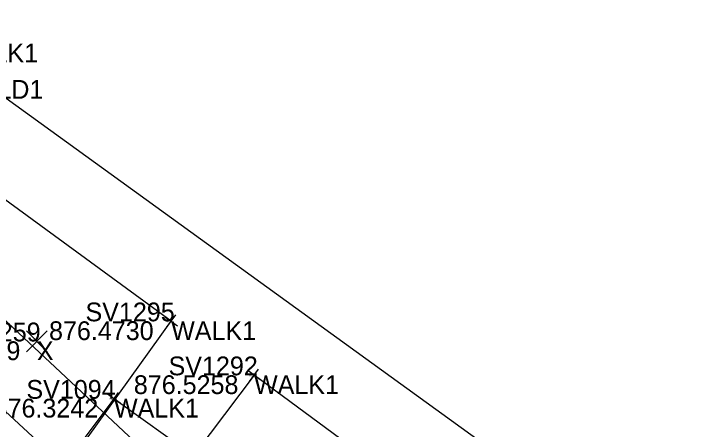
# Model space of a CAD drawing. Extents: x 1469677 to 1493262, y 375219 to 389293.
# Drawn here: x 1480274.04 to 1480318.71, y 379365.17 to 379391.73 of the extents above; entities that cross this region are included whole.
import ezdxf

# ---------------------------------------------------------------- set-up
doc = ezdxf.new("R2010")
doc.units = 0
for name, color, linetype in [('Border', 7, 'Continuous'), ('DV_X_Lot_Line', 7, 'Continuous'), ('DV_X_Text', 7, 'Continuous'), ('GK_Visualization', 7, 'Continuous'), ('PNTELEV', 7, 'Continuous'), ('RW_P_Esmt_SW', 7, 'Continuous'), ('RW_P_Esmt_U', 7, 'Continuous'), ('SV_X_Mon_Cells_Found', 7, 'Continuous')]:
    doc.layers.add(name, color=color, linetype=linetype)

msp = doc.modelspace()

# ---------------------------------------------------------------- linework, layer by layer
at = {"layer": 'Border'}
msp.add_lwpolyline([(1480271.911, 379387.504), (1480306.519, 379362.484)], dxfattribs=at)
at = {"layer": 'DV_X_Lot_Line'}
for points in [[(1480355.123, 379297.828), (1480351.285, 379293.6), (1480334.098, 379309.328), (1480328.212, 379315.428), (1480328.737, 379316.329), (1480319.905, 379324.485), (1480307.606, 379335.13), (1480302.895, 379338.359), (1480281.823, 379358.406), (1480285.611, 379363.387), (1480280.441, 379367.109), (1480277.224, 379362.834), (1480260.819, 379378.019), (1480244.572, 379393.153), (1480235.613, 379401.335), (1480215.341, 379421.047), (1480197.466, 379437.463)], [(1480304.825, 379363.469), (1480301.807, 379359.476), (1480289.404, 379368.611), (1480281.88, 379358.636), (1480277.384, 379362.714), (1480284.099, 379372.064), (1480266.845, 379384.676), (1480270.146, 379389.834)]]:
    msp.add_lwpolyline(points, dxfattribs=at)
at = {"layer": 'PNTELEV'}
for p, q in [((1480283.693, 379372.356), (1480284.505, 379371.773)), ((1480283.808, 379371.658), (1480284.391, 379372.47)), ((1480284.099, 379372.064), (1480284.099, 379372.064)), ((1480289.806, 379368.314), (1480289.001, 379368.907)), ((1480289.107, 379368.208), (1480289.7, 379369.013)), ((1480289.404, 379368.611), (1480289.404, 379368.611)), ((1480280.148, 379366.704), (1480280.733, 379367.515)), ((1480280.846, 379366.817), (1480280.035, 379367.402)), ((1480280.441, 379367.109), (1480280.441, 379367.109))]:
    msp.add_line(p, q, dxfattribs=at)
at = {"layer": 'RW_P_Esmt_U'}
for p, q in [((1480274.842, 379370.114), (1480276.176, 379371.449)), ((1480274.842, 379371.449), (1480276.176, 379370.114))]:
    msp.add_line(p, q, dxfattribs=at)
at = {"layer": 'SV_X_Mon_Cells_Found'}
msp.add_lwpolyline([(1477206.544, 382340.781), (1479657.335, 379947.979), (1480466.338, 379191.878)], dxfattribs=at)

# ---------------------------------------------------------------- texts
at = {"layer": 'DV_X_Text'}
for s, height, p in [('876.4730', 1.2, (1480276.286, 379370.864)), ('876.47', 0.06, (1480283.817, 379372.004)), ('876.3599', 1.2, (1480267.761, 379369.582)), ('876.36', 0.06, (1480275.223, 379370.722)), ('876.5258', 1.2, (1480281.713, 379367.411)), ('876.53', 0.06, (1480289.123, 379368.551)), ('876.3242', 1.2, (1480272.74, 379365.909)), ('876.32', 0.06, (1480280.159, 379367.049))]:
    msp.add_text(s, height=height, dxfattribs=at).set_placement(p)
at = {"layer": 'GK_Visualization'}
for s, p in [('WALK1', (1480270.146, 379388.634)), ('BLD1', (1480271.911, 379386.304)), ('WALK1', (1480284.099, 379370.864)), ('X', (1480275.509, 379369.582)), ('WALK1', (1480289.404, 379367.411)), ('WALK1', (1480280.441, 379365.909))]:
    msp.add_text(s, height=1.2, dxfattribs=at).set_placement(p)
at = {"layer": 'RW_P_Esmt_SW'}
for s, height, p in [('SV1295', 1.2, (1480278.62, 379372.064)), ('SV1259', 1.2, (1480270.039, 379370.782)), ('SV1295', 0.06, (1480283.825, 379372.064)), ('SV1259', 0.06, (1480275.236, 379370.782)), ('SV1292', 1.2, (1480283.934, 379368.611)), ('SV1292', 0.06, (1480289.131, 379368.611)), ('SV1094', 1.2, (1480274.838, 379367.109)), ('SV1094', 0.06, (1480280.161, 379367.109))]:
    msp.add_text(s, height=height, dxfattribs=at).set_placement(p)

doc.saveas('drawing.dxf')
